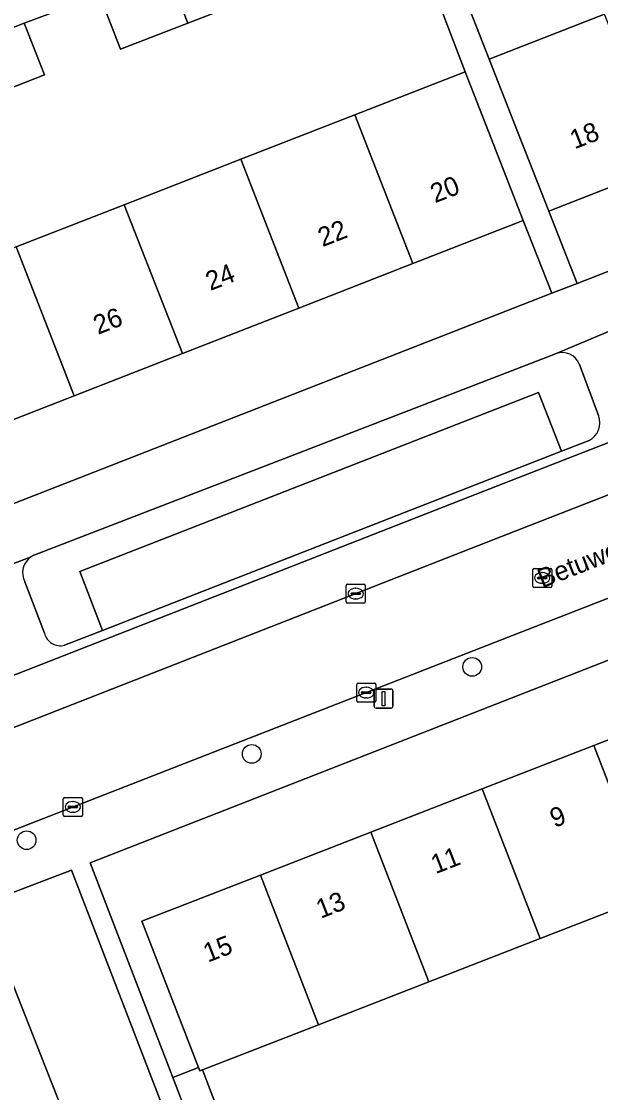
# Model space of a CAD drawing. Extents: x 159680 to 160786, y 387323 to 388340.
# Drawn here: x 160032.3 to 160062.7, y 387851.7 to 387907.8 of the extents above; entities that cross this region are included whole.
import ezdxf

# ---------------------------------------------------------------- set-up
doc = ezdxf.new("R2010")
doc.units = 0
for name, color, linetype in [('IMGEO_Boom', 7, 'Continuous'), ('IMGEO_Erf', 7, 'Continuous'), ('IMGEO_Groenvoorziening', 7, 'Continuous'), ('IMGEO_Hek', 7, 'Continuous'), ('IMGEO_Kolk', 7, 'Continuous'), ('IMGEO_Lichtmast', 7, 'Continuous'), ('IMGEO_Openbare_ruimte_label', 7, 'Continuous'), ('IMGEO_Pand', 7, 'Continuous'), ('IMGEO_Pand_nummerreeks', 7, 'Continuous'), ('IMGEO_Parkeervlak_open', 7, 'Continuous'), ('IMGEO_Rijbaan_lokaal_open', 7, 'Continuous'), ('IMGEO_Rioolput', 7, 'Continuous'), ('IMGEO_Voetpad_open', 7, 'Continuous'), ('IMGEO_Woonerf_open', 7, 'Continuous')]:
    doc.layers.add(name, color=color, linetype=linetype)

msp = doc.modelspace()

# ---------------------------------------------------------------- linework, layer by layer
at = {"layer": 'IMGEO_Boom'}
for centre in [(160055.954, 387874.029), (160044.406, 387869.474), (160032.616, 387864.957)]:
    msp.add_circle(centre, 0.489, dxfattribs=at)
at = {"layer": 'IMGEO_Erf'}
for points in [[(160114.506, 387914.836), (160113.014, 387918.655), (160107.176, 387916.369), (160101.289, 387914.065), (160095.458, 387911.782), (160089.446, 387909.428), (160083.711, 387907.182), (160077.958, 387904.93), (160072.016, 387902.604), (160065.996, 387900.247), (160059.969, 387897.887), (160061.446, 387894.107)], [(160060.118, 387893.588), (160058.629, 387897.399), (160052.845, 387895.142), (160046.875, 387892.813), (160040.772, 387890.431), (160035.113, 387888.223), (160029.246, 387885.934), (160023.188, 387883.57), (160017.527, 387881.361), (160011.704, 387879.089), (160005.676, 387876.737), (160000, 387874.522), (159999.532, 387874.339), (160001.03, 387870.503)]]:
    msp.add_lwpolyline(points, close=True, dxfattribs=at)
for points in [[(160052.947, 387915.796), (160056.844, 387905.845), (160062.879, 387908.208)], [(160000, 387883.499), (160002.636, 387884.528), (160008.665, 387886.88), (160014.488, 387889.152), (160020.149, 387891.361), (160026.206, 387893.725), (160032.073, 387896.014), (160037.732, 387898.222), (160043.835, 387900.604), (160049.805, 387902.933), (160055.589, 387905.19), (160052.861, 387912.315)], [(160044.503, 387909.07), (160041.054, 387907.731), (160037.532, 387906.363), (160036.424, 387909.216), (160032.492, 387907.728), (160033.544, 387905.03), (160029.214, 387903.341), (160029.316, 387903.081), (160023.448, 387900.793), (160017.391, 387898.431), (160014.018, 387897.115), (160012.88, 387900.033), (160008.225, 387898.217), (160009.352, 387895.341), (160005.893, 387893.986), (160002.111, 387892.503)], [(160085.896, 387883.295), (160035.948, 387863.765), (160040.271, 387852.536), (160041.624, 387853.061), (160038.649, 387860.721), (160044.858, 387863.132), (160050.643, 387865.379), (160056.473, 387867.643), (160062.317, 387869.913), (160068.235, 387872.211)], [(160065.362, 387862.073), (160059.518, 387859.803), (160053.688, 387857.539), (160047.903, 387855.292), (160041.831, 387852.934), (160044.04, 387847.145)]]:
    msp.add_lwpolyline(points, dxfattribs=at)
at = {"layer": 'IMGEO_Groenvoorziening'}
for points in [[(160060.321, 387890.421), (160049.876, 387886.384), (160033.043, 387879.891)], [(160062.564, 387887.194), (160061.575, 387889.86)], [(160035.396, 387879.019), (160059.433, 387888.392), (160060.631, 387885.317), (160062.075, 387885.88)], [(160034.607, 387875.169), (160036.594, 387875.944), (160035.396, 387879.019)], [(160032.522, 387878.487), (160033.546, 387875.799)], [(160033.408, 387845.806), (160035.072, 387841.564), (160035.154, 387841.354), (160037.974, 387842.462), (160038.142, 387842.528), (160037.984, 387842.779), (160043.418, 387844.911), (160042.754, 387846.655), (160044.04, 387847.145), (160041.831, 387852.934), (160041.694, 387852.881), (160041.624, 387853.061), (160040.271, 387852.536), (160041.055, 387850.499), (160040.087, 387850.124), (160035.468, 387848.337), (160034.659, 387848.024)]]:
    msp.add_lwpolyline(points, dxfattribs=at)
msp.add_lwpolyline([(160036.594, 387875.944), (160060.631, 387885.317), (160059.433, 387888.392), (160035.396, 387879.019)], close=True, dxfattribs=at)
for centre, radius, start, end in [((160060.666, 387889.51), 0.974, 21.0663, 110.7293), ((160061.602, 387886.804), 1.038, 297.0906, 22.0843), ((160033.397, 387878.961), 0.995, 122.722, 208.4458), ((160033.396, 387878.964), 0.992, 110.8499, 122.7773), ((160034.387, 387876.007), 0.867, 193.9088, 284.6893)]:
    msp.add_arc(centre, radius, start, end, dxfattribs=at)
at = {"layer": 'IMGEO_Hek'}
msp.add_lwpolyline([(160044.04, 387847.145), (160041.831, 387852.934)], dxfattribs=at)
at = {"layer": 'IMGEO_Kolk'}
for p, q in [((160049.352, 387877.439), (160049.352, 387878.291)), ((160049.427, 387878.365), (160050.279, 387878.365)), ((160050.353, 387878.291), (160050.353, 387877.439)), ((160049.611, 387877.859), (160049.611, 387877.871)), ((160050.049, 387877.822), (160049.651, 387877.822)), ((160049.654, 387877.908), (160050.052, 387877.908)), ((160049.84, 387878.145), (160049.865, 387878.145)), ((160050.095, 387877.871), (160050.095, 387877.859)), ((160050.279, 387877.365), (160049.427, 387877.365)), ((160049.863, 387877.585), (160049.838, 387877.585)), ((160049.903, 387872.257), (160049.903, 387873.109)), ((160049.978, 387873.183), (160050.83, 387873.183)), ((160050.162, 387872.677), (160050.162, 387872.689)), ((160050.205, 387872.726), (160050.603, 387872.726)), ((160050.391, 387872.963), (160050.416, 387872.963)), ((160050.646, 387872.689), (160050.646, 387872.677)), ((160050.904, 387873.109), (160050.904, 387872.257)), ((160050.83, 387872.183), (160049.978, 387872.183)), ((160050.6, 387872.64), (160050.202, 387872.64)), ((160050.414, 387872.403), (160050.389, 387872.403)), ((160034.537, 387866.272), (160034.537, 387867.124)), ((160034.612, 387867.198), (160035.464, 387867.198)), ((160035.538, 387867.124), (160035.538, 387866.272)), ((160034.796, 387866.692), (160034.796, 387866.704)), ((160035.234, 387866.655), (160034.836, 387866.655)), ((160034.839, 387866.741), (160035.237, 387866.741)), ((160035.025, 387866.978), (160035.05, 387866.978)), ((160035.28, 387866.704), (160035.28, 387866.692)), ((160035.464, 387866.198), (160034.612, 387866.198)), ((160035.048, 387866.418), (160035.023, 387866.418))]:
    msp.add_line(p, q, dxfattribs=at)
for points in [[(160049.352, 387877.439), (160049.352, 387878.291)], [(160049.427, 387878.365), (160050.279, 387878.365)], [(160050.353, 387878.291), (160050.353, 387877.439)], [(160050.279, 387877.365), (160049.427, 387877.365)], [(160049.903, 387872.257), (160049.903, 387873.109)], [(160049.978, 387873.183), (160050.83, 387873.183)], [(160050.904, 387873.109), (160050.904, 387872.257)], [(160050.83, 387872.183), (160049.978, 387872.183)], [(160034.537, 387866.272), (160034.537, 387867.124)], [(160034.612, 387867.198), (160035.464, 387867.198)], [(160035.538, 387867.124), (160035.538, 387866.272)], [(160035.464, 387866.198), (160034.612, 387866.198)]]:
    msp.add_lwpolyline(points, dxfattribs=at)
for centre, radius, start, end in [((160049.429, 387878.289), 0.0765, 91.552, 178.448), ((160049.429, 387878.289), 0.0765, 91.552, 178.448), ((160050.277, 387878.289), 0.0765, 1.552, 88.448), ((160050.277, 387878.289), 0.0765, 1.552, 88.448), ((160049.651, 387877.868), 0.0403, 85.8775, 175.7526), ((160049.648, 387877.858), 0.0366, 178.938, 274.7102), ((160050.052, 387877.865), 0.043, 264.8664, 352.4533), ((160050.056, 387877.87), 0.0386, 1.7309, 96.639), ((160049.429, 387877.441), 0.0765, 181.552, 268.448), ((160049.429, 387877.441), 0.0765, 181.552, 268.448), ((160050.277, 387877.441), 0.0765, 271.552, 358.448), ((160050.277, 387877.441), 0.0765, 271.552, 358.448), ((160049.98, 387873.107), 0.0765, 91.552, 178.448), ((160049.98, 387873.107), 0.0765, 91.552, 178.448), ((160050.202, 387872.686), 0.0403, 85.8775, 175.7526), ((160050.199, 387872.676), 0.0366, 178.938, 274.7102), ((160050.603, 387872.683), 0.043, 264.8664, 352.4533), ((160050.607, 387872.688), 0.0386, 1.7309, 96.639), ((160050.828, 387873.107), 0.0765, 1.552, 88.448), ((160050.828, 387873.107), 0.0765, 1.552, 88.448), ((160049.98, 387872.259), 0.0765, 181.552, 268.448), ((160049.98, 387872.259), 0.0765, 181.552, 268.448), ((160050.828, 387872.259), 0.0765, 271.552, 358.448), ((160050.828, 387872.259), 0.0765, 271.552, 358.448), ((160034.614, 387867.122), 0.0765, 91.552, 178.448), ((160034.614, 387867.122), 0.0765, 91.552, 178.448), ((160035.462, 387867.122), 0.0765, 1.552, 88.448), ((160035.462, 387867.122), 0.0765, 1.552, 88.448), ((160034.836, 387866.701), 0.0403, 85.8775, 175.7526), ((160034.833, 387866.691), 0.0366, 178.938, 274.7102), ((160035.237, 387866.698), 0.043, 264.8664, 352.4533), ((160035.241, 387866.703), 0.0386, 1.7309, 96.639), ((160034.614, 387866.274), 0.0765, 181.552, 268.448), ((160034.614, 387866.274), 0.0765, 181.552, 268.448), ((160035.462, 387866.274), 0.0765, 271.552, 358.448), ((160035.462, 387866.274), 0.0765, 271.552, 358.448)]:
    msp.add_arc(centre, radius, start, end, dxfattribs=at)
for centre, major_axis, ratio, start_param, end_param in [((160049.839, 387877.865), (-0.387, 0.002), 0.722429, 4.712389, 7.853982), ((160049.864, 387877.865), (-0.39, 0.002), 0.717154, 1.570796, 4.712389), ((160050.39, 387872.683), (-0.387, 0.002), 0.722429, 4.712389, 7.853982), ((160050.415, 387872.683), (-0.39, 0.002), 0.717154, 1.570796, 4.712389), ((160035.024, 387866.698), (-0.387, 0.002), 0.722429, 4.712389, 7.853982), ((160035.049, 387866.698), (-0.39, 0.002), 0.717154, 1.570796, 4.712389)]:
    msp.add_ellipse(centre, major_axis=major_axis, ratio=ratio, start_param=start_param, end_param=end_param, dxfattribs=at)
at = {"layer": 'IMGEO_Lichtmast'}
for p, q in [((160050.815, 387871.973), (160050.815, 387872.773)), ((160050.815, 387872.773), (160050.815, 387871.973)), ((160050.915, 387872.873), (160051.705, 387872.873)), ((160051.705, 387872.873), (160050.915, 387872.873)), ((160051.805, 387872.773), (160051.805, 387871.973)), ((160051.805, 387871.973), (160051.805, 387872.773)), ((160051.705, 387871.873), (160050.915, 387871.873)), ((160050.915, 387871.873), (160051.705, 387871.873))]:
    msp.add_line(p, q, dxfattribs=at)
msp.add_lwpolyline([(160051.235, 387872.748), (160051.385, 387872.748), (160051.385, 387871.998), (160051.235, 387871.998), (160051.235, 387872.748)], dxfattribs=at)
for centre, start, end in [((160050.915, 387872.773), 90, 180), ((160050.915, 387872.773), 90, 180), ((160051.705, 387872.773), 0, 90), ((160051.705, 387872.773), 360, 90), ((160050.915, 387871.973), 180, 270), ((160050.915, 387871.973), 180, 270), ((160051.705, 387871.973), 270, 0), ((160051.705, 387871.973), 270, 0)]:
    msp.add_arc(centre, 0.1, start, end, dxfattribs=at)
at = {"layer": 'IMGEO_Pand'}
for points in [[(160043.341, 387912.063), (160039.887, 387910.722), (160041.054, 387907.731), (160044.503, 387909.07)], [(160039.887, 387910.722), (160036.37, 387909.356), (160036.424, 387909.216), (160037.532, 387906.363), (160041.054, 387907.731)], [(160062.879, 387908.208), (160056.844, 387905.845), (160058.141, 387902.542), (160059.969, 387897.887), (160065.996, 387900.247)], [(160032.492, 387907.728), (160028.161, 387906.039), (160029.214, 387903.341), (160033.544, 387905.03)], [(160052.845, 387895.142), (160058.629, 387897.399), (160056.812, 387902.057), (160055.589, 387905.19), (160049.805, 387902.933)], [(160049.805, 387902.933), (160043.835, 387900.604), (160046.875, 387892.813), (160052.845, 387895.142)], [(160043.835, 387900.604), (160037.732, 387898.222), (160040.772, 387890.431), (160046.875, 387892.813)], [(160037.732, 387898.222), (160032.073, 387896.014), (160035.113, 387888.223), (160040.772, 387890.431)], [(160029.246, 387885.934), (160035.113, 387888.223), (160032.073, 387896.014), (160026.206, 387893.725)], [(160068.235, 387872.211), (160062.317, 387869.913), (160065.362, 387862.073), (160071.28, 387864.371)], [(160059.518, 387859.803), (160065.362, 387862.073), (160062.317, 387869.913), (160056.473, 387867.643)], [(160056.473, 387867.643), (160050.643, 387865.379), (160053.688, 387857.539), (160059.518, 387859.803)], [(160047.903, 387855.292), (160053.688, 387857.539), (160050.643, 387865.379), (160044.858, 387863.132)], [(160044.858, 387863.132), (160038.649, 387860.721), (160041.624, 387853.061), (160041.694, 387852.881), (160041.831, 387852.934), (160047.903, 387855.292)]]:
    msp.add_lwpolyline(points, close=True, dxfattribs=at)
at = {"layer": 'IMGEO_Parkeervlak_open'}
for points in [[(160114.064, 387905.61), (160104.557, 387901.943), (160056.569, 387883.223), (160005.588, 387863.282)], [(160003.091, 387859.574), (160004.237, 387860.02), (160057.495, 387880.852), (160105.478, 387899.569)]]:
    msp.add_lwpolyline(points, dxfattribs=at)
msp.add_lwpolyline([(160040.087, 387850.124), (160034.966, 387863.392), (160030.234, 387861.596), (160035.468, 387848.337)], close=True, dxfattribs=at)
at = {"layer": 'IMGEO_Rijbaan_lokaal_open'}
msp.add_lwpolyline([(160136.795, 387911.888), (160118.168, 387904.562), (160105.478, 387899.569), (160057.495, 387880.852), (160004.237, 387860.02), (160003.091, 387859.574), (160000, 387858.37), (159981.294, 387851.087), (159982.917, 387846.434), (160000, 387853.068), (160013.528, 387858.321), (160018.212, 387860.145), (160023.216, 387862.094), (160029.506, 387864.544), (160059.275, 387876.138), (160089.502, 387887.898), (160095.351, 387890.173), (160102.067, 387892.786), (160116.683, 387898.471), (160118.964, 387899.358), (160138.256, 387907.046), (160138.953, 387907.297), (160142.807, 387908.712)], dxfattribs=at)
at = {"layer": 'IMGEO_Rioolput'}
for p, q in [((160059.121, 387878.259), (160059.121, 387879.111)), ((160059.196, 387879.185), (160060.048, 387879.185)), ((160059.609, 387878.965), (160059.634, 387878.965)), ((160060.122, 387879.111), (160060.122, 387878.259)), ((160059.38, 387878.679), (160059.38, 387878.691)), ((160059.818, 387878.642), (160059.42, 387878.642)), ((160059.423, 387878.728), (160059.821, 387878.728)), ((160059.632, 387878.405), (160059.607, 387878.405)), ((160059.864, 387878.691), (160059.864, 387878.679)), ((160060.048, 387878.185), (160059.196, 387878.185))]:
    msp.add_line(p, q, dxfattribs=at)
for points in [[(160059.121, 387878.259), (160059.121, 387879.111)], [(160059.196, 387879.185), (160060.048, 387879.185)], [(160060.122, 387879.111), (160060.122, 387878.259)], [(160060.048, 387878.185), (160059.196, 387878.185)]]:
    msp.add_lwpolyline(points, dxfattribs=at)
for centre, radius, start, end in [((160059.198, 387879.109), 0.0765, 91.552, 178.448), ((160059.198, 387879.109), 0.0765, 91.552, 178.448), ((160060.046, 387879.109), 0.0765, 1.552, 88.448), ((160060.046, 387879.109), 0.0765, 1.552, 88.448), ((160059.42, 387878.688), 0.0403, 85.8775, 175.7526), ((160059.417, 387878.678), 0.0366, 178.938, 274.7102), ((160059.821, 387878.685), 0.043, 264.8664, 352.4533), ((160059.825, 387878.69), 0.0386, 1.7309, 96.639), ((160059.198, 387878.261), 0.0765, 181.552, 268.448), ((160059.198, 387878.261), 0.0765, 181.552, 268.448), ((160060.046, 387878.261), 0.0765, 271.552, 358.448), ((160060.046, 387878.261), 0.0765, 271.552, 358.448)]:
    msp.add_arc(centre, radius, start, end, dxfattribs=at)
for centre, major_axis, ratio, start_param, end_param in [((160059.608, 387878.685), (-0.387, 0.002), 0.722429, 4.712389, 7.853982), ((160059.633, 387878.685), (-0.39, 0.002), 0.717154, 1.570796, 4.712389)]:
    msp.add_ellipse(centre, major_axis=major_axis, ratio=ratio, start_param=start_param, end_param=end_param, dxfattribs=at)
at = {"layer": 'IMGEO_Voetpad_open'}
for points in [[(160114.072, 387911.049), (160114.271, 387910.688), (160114.869, 387909.226), (160115.857, 387906.811), (160118.168, 387904.562), (160136.795, 387911.888), (160140.836, 387913.368), (160142.084, 387913.853), (160140.13, 387916.234), (160120.676, 387908.594), (160118.757, 387907.847), (160118.086, 387909.722), (160117.335, 387911.726), (160116.002, 387915.162), (160115.897, 387915.38), (160115.683, 387915.296), (160114.506, 387914.836), (160061.446, 387894.107), (160060.118, 387893.588), (160001.03, 387870.503), (160000, 387870.101), (159999.652, 387869.965), (160000, 387869.051), (160001.74, 387864.48)], [(160052.861, 387912.315), (160055.589, 387905.19), (160056.812, 387902.057), (160058.629, 387897.399), (160060.118, 387893.588), (160061.446, 387894.107), (160059.969, 387897.887), (160058.141, 387902.542), (160056.844, 387905.845), (160052.947, 387915.796)], [(159983.417, 387911.102), (159991.235, 387891.12), (159999.652, 387869.965), (160000, 387870.101), (160001.03, 387870.503), (159999.532, 387874.339), (159997.715, 387878.997), (159996.492, 387882.13), (159993.794, 387889.243), (159992.667, 387892.119), (159996.496, 387893.62), (160000.984, 387895.379), (160004.771, 387896.863), (160008.225, 387898.217), (160012.88, 387900.033), (160012.864, 387900.073), (160016.237, 387901.389), (160022.294, 387903.751), (160028.161, 387906.039), (160032.492, 387907.728), (160036.424, 387909.216)], [(160005.14, 387864.473), (160005.588, 387863.282), (160056.569, 387883.223), (160104.557, 387901.943), (160114.064, 387905.61)], [(160033.043, 387879.891), (160049.876, 387886.384), (160060.321, 387890.421), (160063.176, 387891.617)], [(160063.176, 387891.617), (160060.321, 387890.421)], [(160061.575, 387889.86), (160062.564, 387887.194)], [(160062.075, 387885.88), (160060.631, 387885.317), (160036.594, 387875.944), (160034.607, 387875.169)], [(160004.62, 387868.831), (160019.085, 387874.489), (160020.213, 387874.93), (160030.041, 387878.728), (160032.859, 387879.798)], [(160032.859, 387879.798), (160030.041, 387878.728)], [(160033.546, 387875.799), (160032.522, 387878.487)]]:
    msp.add_lwpolyline(points, dxfattribs=at)
msp.add_lwpolyline([(160085.896, 387883.295), (160091.41, 387885.467), (160090.509, 387887.754), (160089.681, 387887.432), (160089.502, 387887.898), (160059.275, 387876.138), (160029.506, 387864.544), (160029.686, 387864.078), (160024.281, 387861.973), (160025.23, 387859.629), (160030.234, 387861.596), (160034.966, 387863.392), (160040.087, 387850.124), (160041.055, 387850.499), (160040.271, 387852.536), (160035.948, 387863.765)], close=True, dxfattribs=at)
for centre, radius, start, end in [((160060.666, 387889.51), 0.974, 21.0663, 110.7293), ((160061.602, 387886.804), 1.038, 297.0906, 22.0843), ((160033.397, 387878.961), 0.995, 122.722, 208.4458), ((160033.396, 387878.964), 0.992, 110.8499, 122.7773), ((160034.387, 387876.007), 0.867, 193.9088, 284.6893)]:
    msp.add_arc(centre, radius, start, end, dxfattribs=at)
at = {"layer": 'IMGEO_Woonerf_open'}
msp.add_lwpolyline([(160034.659, 387848.024), (160035.468, 387848.337), (160030.234, 387861.596), (160025.23, 387859.629), (160030.361, 387846.712), (160031.649, 387843.458)], dxfattribs=at)

# ---------------------------------------------------------------- texts
at = {"layer": 'IMGEO_Openbare_ruimte_label'}
msp.add_text('Betuwelaan', height=1, rotation=21.2802, dxfattribs=at).set_placement((160059.616, 387878.143))
at = {"layer": 'IMGEO_Pand_nummerreeks'}
for s, rotation, p in [('18', 21.3812, (160061.316, 387901.12)), ('20', 21.3157, (160054.004, 387898.3)), ('22', 21.3157, (160048.115, 387896.002)), ('24', 21.3157, (160042.234, 387893.707)), ('26', 21.3157, (160036.35, 387891.411)), ('9', 21.2237, (160060.266, 387865.597)), ('11', 21.2237, (160054.033, 387863.177)), ('13', 21.2237, (160048.016, 387860.84)), ('15', 21.2237, (160042.106, 387858.544))]:
    msp.add_text(s, height=1, rotation=rotation, dxfattribs=at).set_placement(p)

doc.saveas('drawing.dxf')
